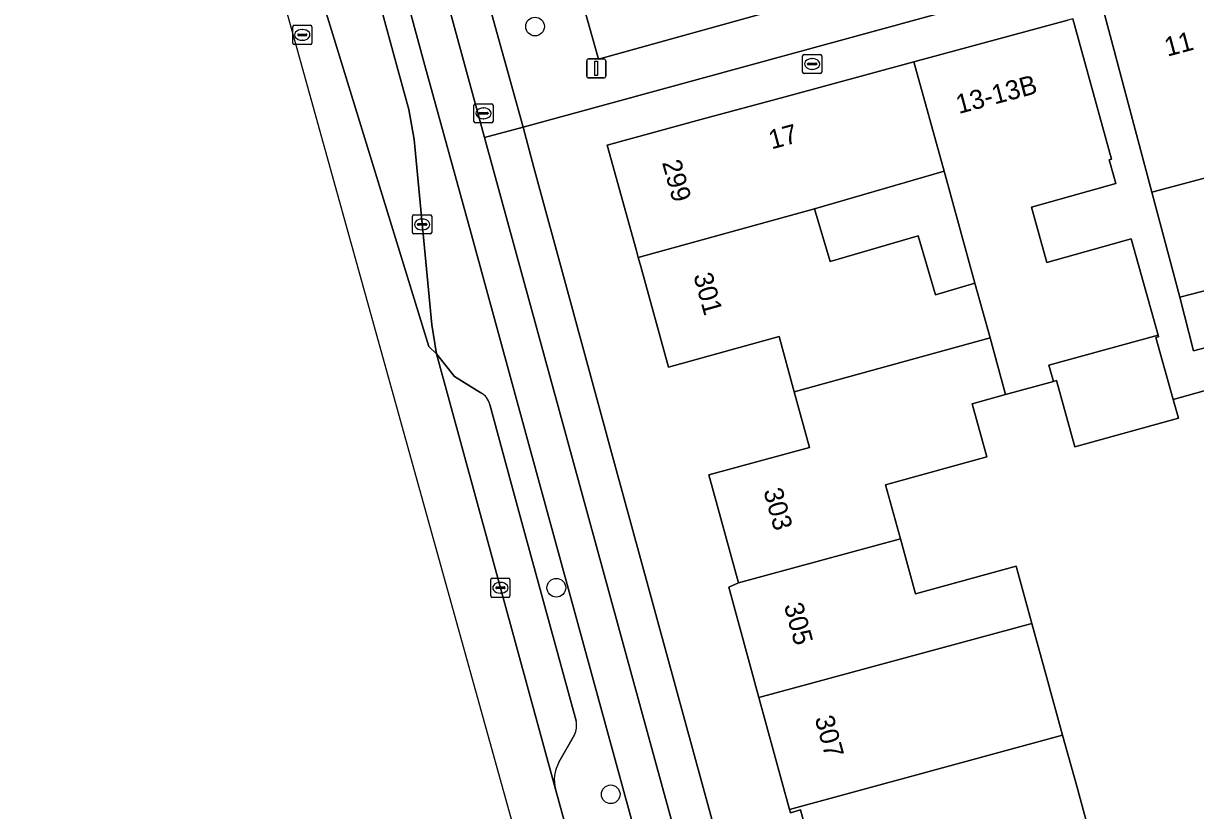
# Model space of a CAD drawing. Extents: x 162542 to 163147, y 380779 to 381521.
# Drawn here: x 162545.4 to 162606.7, y 381111.7 to 381152.9 of the extents above; entities that cross this region are included whole.
import ezdxf

# ---------------------------------------------------------------- set-up
doc = ezdxf.new("R2010")
doc.units = 0
for name, color, linetype in [('IMGEO_Berm_open', 7, 'Continuous'), ('IMGEO_Boom', 7, 'Continuous'), ('IMGEO_Brandkraan', 7, 'Continuous'), ('IMGEO_Erf', 7, 'Continuous'), ('IMGEO_Fietspad_gesloten', 7, 'Continuous'), ('IMGEO_Kolk', 7, 'Continuous'), ('IMGEO_Lichtmast', 7, 'Continuous'), ('IMGEO_Muur', 7, 'Continuous'), ('IMGEO_Pand', 7, 'Continuous'), ('IMGEO_Pand_nummerreeks', 7, 'Continuous'), ('IMGEO_Parkeervlak_open', 7, 'Continuous'), ('IMGEO_Rijbaan_regionaal_gesloten', 7, 'Continuous'), ('IMGEO_Rioolput', 7, 'Continuous'), ('IMGEO_Voetpad_open', 7, 'Continuous')]:
    doc.layers.add(name, color=color, linetype=linetype)

msp = doc.modelspace()

# ---------------------------------------------------------------- linework, layer by layer
at = {"layer": 'IMGEO_Berm_open'}
for points in [[(162568.784, 381141.877), (162566.376, 381150.67), (162563.738, 381160.379), (162553.917, 381196.083), (162551.566, 381204.656), (162550.216, 381204.253), (162562.358, 381159.998), (162565.01, 381150.271), (162565.526, 381148.358), (162565.806, 381146.799), (162566.739, 381137.114), (162566.984, 381135.586), (162567.913, 381134.398), (162569.293, 381133.553)], [(162580.802, 381084.996), (162580.998, 381084.286), (162583.636, 381074.717), (162584.166, 381072.775), (162587.35, 381073.966), (162579.233, 381103.719), (162578.269, 381107.238), (162572.307, 381129.01), (162568.784, 381141.877)], [(162569.759, 381132.945), (162570.843, 381128.945), (162571.537, 381126.385), (162574.277, 381116.399)], [(162574.196, 381115.665), (162573.38, 381114.236)], [(162573.192, 381112.822), (162574.847, 381106.808)]]:
    msp.add_lwpolyline(points, dxfattribs=at)
for centre, radius, start, end in [((162568.919, 381132.784), 0.855, 10.85095, 64.08558), ((162573.173, 381116.149), 1.132, 334.66969, 12.73561), ((162575.098, 381113.288), 1.962, 151.1123, 193.74088)]:
    msp.add_arc(centre, radius, start, end, dxfattribs=at)
at = {"layer": 'IMGEO_Boom'}
for centre in [(162572.13, 381152.704), (162573.244, 381123.36), (162576.085, 381112.559)]:
    msp.add_circle(centre, 0.489, dxfattribs=at)
at = {"layer": 'IMGEO_Brandkraan'}
for p, q in [((162568.936, 381147.738), (162568.936, 381148.59)), ((162569.011, 381148.664), (162569.863, 381148.664)), ((162569.195, 381148.158), (162569.195, 381148.17)), ((162569.238, 381148.207), (162569.636, 381148.207)), ((162569.424, 381148.444), (162569.449, 381148.444)), ((162569.679, 381148.17), (162569.679, 381148.158)), ((162569.937, 381148.59), (162569.937, 381147.738)), ((162569.863, 381147.664), (162569.011, 381147.664)), ((162569.633, 381148.121), (162569.235, 381148.121)), ((162569.447, 381147.884), (162569.422, 381147.884))]:
    msp.add_line(p, q, dxfattribs=at)
for points in [[(162568.936, 381147.738), (162568.936, 381148.59)], [(162569.011, 381148.664), (162569.863, 381148.664)], [(162569.937, 381148.59), (162569.937, 381147.738)], [(162569.863, 381147.664), (162569.011, 381147.664)]]:
    msp.add_lwpolyline(points, dxfattribs=at)
for centre, radius, start, end in [((162569.013, 381148.588), 0.0765, 91.55205, 178.44795), ((162569.013, 381148.588), 0.0765, 91.55205, 178.44795), ((162569.235, 381148.167), 0.0403, 85.87752, 175.75265), ((162569.232, 381148.157), 0.0366, 178.93798, 274.71019), ((162569.636, 381148.164), 0.043, 264.86636, 352.45326), ((162569.64, 381148.169), 0.0386, 1.73085, 96.63898), ((162569.861, 381148.588), 0.0765, 1.55205, 88.44795), ((162569.861, 381148.588), 0.0765, 1.55205, 88.44795), ((162569.013, 381147.74), 0.0765, 181.55205, 268.44795), ((162569.013, 381147.74), 0.0765, 181.55205, 268.44795), ((162569.861, 381147.74), 0.0765, 271.55205, 358.44795), ((162569.861, 381147.74), 0.0765, 271.55205, 358.44795)]:
    msp.add_arc(centre, radius, start, end, dxfattribs=at)
for centre, major_axis, ratio, start_param, end_param in [((162569.423, 381148.164), (-0.387, 0.002), 0.722429, 4.712389, 7.853982), ((162569.448, 381148.164), (-0.39, 0.002), 0.717154, 1.570796, 4.712389)]:
    msp.add_ellipse(centre, major_axis=major_axis, ratio=ratio, start_param=start_param, end_param=end_param, dxfattribs=at)
at = {"layer": 'IMGEO_Erf'}
for points in [[(162599.413, 381155.1), (162571.507, 381147.44), (162572.06, 381145.331), (162573.771, 381139.072), (162576.291, 381129.86), (162583.138, 381104.821)], [(162587.563, 381106.055), (162586.009, 381111.743), (162585.479, 381111.599), (162585.434, 381111.762), (162583.836, 381117.613), (162582.258, 381123.387), (162582.766, 381123.612), (162581.222, 381129.26), (162586.477, 381130.696), (162585.676, 381133.608), (162584.883, 381136.49), (162579.111, 381134.892), (162577.653, 381140.157), (162577.522, 381140.631), (162577.41, 381141.036), (162575.898, 381146.497), (162580.802, 381147.843), (162585.197, 381149.033), (162591.933, 381150.858), (162599.971, 381153.035)], [(162620.529, 381106.565), (162618.478, 381114.259), (162616.499, 381113.731), (162610.976, 381134.738), (162605.484, 381133.2), (162605.755, 381132.226), (162600.343, 381130.735), (162599.39, 381134.195), (162599.227, 381134.15), (162596.728, 381133.462), (162594.979, 381132.981), (162595.745, 381130.199), (162590.45, 381128.74), (162591.228, 381125.915), (162592.02, 381123.037), (162597.272, 381124.484), (162598.095, 381121.495), (162598.877, 381118.656), (162599.706, 381115.648), (162600.441, 381112.98), (162601.255, 381110.023)]]:
    msp.add_lwpolyline(points, dxfattribs=at)
for points in [[(162593.509, 381145.14), (162586.745, 381143.172), (162587.553, 381140.411), (162592.161, 381141.758), (162593.061, 381138.679), (162595.123, 381139.282)], [(162605.83, 381138.548), (162611.654, 381140.055), (162611.492, 381140.668), (162610.195, 381145.585), (162604.364, 381144.046)]]:
    msp.add_lwpolyline(points, close=True, dxfattribs=at)
at = {"layer": 'IMGEO_Fietspad_gesloten'}
for points in [[(162643.462, 380875.449), (162639.655, 380889.439), (162637.353, 380897.897), (162637.06, 380898.972), (162635.614, 380904.269), (162634.818, 380907.18), (162628.553, 380930.119), (162627.119, 380935.366), (162613.988, 380983.443), (162609.049, 381001.918), (162603.581, 381022.358), (162590.197, 381071.276), (162588.809, 381076.324), (162582.093, 381100.864), (162580.289, 381107.447), (162569.546, 381146.716), (162569.494, 381146.907), (162565.078, 381163.085), (162555.861, 381196.62), (162551.297, 381213.188), (162551.179, 381213.625), (162548.732, 381222.717), (162546.96, 381221.17)], [(162563.738, 381160.379), (162566.376, 381150.67), (162568.784, 381141.877), (162572.307, 381129.01), (162578.269, 381107.238), (162579.233, 381103.719), (162587.35, 381073.966), (162588.244, 381070.704), (162588.271, 381070.711), (162589.315, 381066.9), (162589.289, 381066.894), (162595.339, 381044.824)]]:
    msp.add_lwpolyline(points, dxfattribs=at)
at = {"layer": 'IMGEO_Kolk'}
for p, q in [((162565.728, 381141.93), (162565.728, 381142.782)), ((162565.803, 381142.856), (162566.655, 381142.856)), ((162566.216, 381142.636), (162566.241, 381142.636)), ((162566.729, 381142.782), (162566.729, 381141.93)), ((162565.987, 381142.35), (162565.987, 381142.362)), ((162566.425, 381142.313), (162566.027, 381142.313)), ((162566.03, 381142.399), (162566.428, 381142.399)), ((162566.239, 381142.076), (162566.214, 381142.076)), ((162566.471, 381142.362), (162566.471, 381142.35)), ((162566.655, 381141.856), (162565.803, 381141.856)), ((162569.819, 381122.931), (162569.819, 381123.783)), ((162569.894, 381123.857), (162570.746, 381123.857)), ((162570.82, 381123.783), (162570.82, 381122.931)), ((162570.078, 381123.351), (162570.078, 381123.363)), ((162570.516, 381123.314), (162570.118, 381123.314)), ((162570.121, 381123.4), (162570.519, 381123.4)), ((162570.33, 381123.077), (162570.305, 381123.077)), ((162570.307, 381123.637), (162570.332, 381123.637)), ((162570.562, 381123.363), (162570.562, 381123.351)), ((162570.746, 381122.857), (162569.894, 381122.857))]:
    msp.add_line(p, q, dxfattribs=at)
for points in [[(162565.728, 381141.93), (162565.728, 381142.782)], [(162565.803, 381142.856), (162566.655, 381142.856)], [(162566.729, 381142.782), (162566.729, 381141.93)], [(162566.655, 381141.856), (162565.803, 381141.856)], [(162569.819, 381122.931), (162569.819, 381123.783)], [(162569.894, 381123.857), (162570.746, 381123.857)], [(162570.82, 381123.783), (162570.82, 381122.931)], [(162570.746, 381122.857), (162569.894, 381122.857)]]:
    msp.add_lwpolyline(points, dxfattribs=at)
for centre, radius, start, end in [((162565.805, 381142.78), 0.0765, 91.55205, 178.44795), ((162565.805, 381142.78), 0.0765, 91.55205, 178.44795), ((162566.653, 381142.78), 0.0765, 1.55205, 88.44795), ((162566.653, 381142.78), 0.0765, 1.55205, 88.44795), ((162566.027, 381142.359), 0.0403, 85.87752, 175.75265), ((162566.024, 381142.349), 0.0366, 178.93798, 274.71019), ((162566.428, 381142.356), 0.043, 264.86636, 352.45326), ((162566.432, 381142.361), 0.0386, 1.73085, 96.63898), ((162565.805, 381141.932), 0.0765, 181.55205, 268.44795), ((162565.805, 381141.932), 0.0765, 181.55205, 268.44795), ((162566.653, 381141.932), 0.0765, 271.55205, 358.44795), ((162566.653, 381141.932), 0.0765, 271.55205, 358.44795), ((162569.896, 381123.781), 0.0765, 91.55205, 178.44795), ((162569.896, 381123.781), 0.0765, 91.55205, 178.44795), ((162570.744, 381123.781), 0.0765, 1.55205, 88.44795), ((162570.744, 381123.781), 0.0765, 1.55205, 88.44795), ((162570.118, 381123.36), 0.0403, 85.87752, 175.75265), ((162570.115, 381123.35), 0.0366, 178.93798, 274.71019), ((162570.519, 381123.357), 0.043, 264.86636, 352.45326), ((162570.523, 381123.362), 0.0386, 1.73085, 96.63898), ((162569.896, 381122.933), 0.0765, 181.55205, 268.44795), ((162569.896, 381122.933), 0.0765, 181.55205, 268.44795), ((162570.744, 381122.933), 0.0765, 271.55205, 358.44795), ((162570.744, 381122.933), 0.0765, 271.55205, 358.44795)]:
    msp.add_arc(centre, radius, start, end, dxfattribs=at)
for centre, major_axis, ratio, start_param, end_param in [((162566.215, 381142.356), (-0.387, 0.002), 0.722429, 4.712389, 7.853982), ((162566.24, 381142.356), (-0.39, 0.002), 0.717154, 1.570796, 4.712389), ((162570.306, 381123.357), (-0.387, 0.002), 0.722429, 4.712389, 7.853982), ((162570.331, 381123.357), (-0.39, 0.002), 0.717154, 1.570796, 4.712389)]:
    msp.add_ellipse(centre, major_axis=major_axis, ratio=ratio, start_param=start_param, end_param=end_param, dxfattribs=at)
at = {"layer": 'IMGEO_Lichtmast'}
for p, q in [((162574.832, 381150.112), (162574.832, 381150.912)), ((162574.832, 381150.912), (162574.832, 381150.112)), ((162574.932, 381151.012), (162575.722, 381151.012)), ((162575.722, 381151.012), (162574.932, 381151.012)), ((162575.822, 381150.912), (162575.822, 381150.112)), ((162575.822, 381150.112), (162575.822, 381150.912)), ((162575.722, 381150.012), (162574.932, 381150.012)), ((162574.932, 381150.012), (162575.722, 381150.012))]:
    msp.add_line(p, q, dxfattribs=at)
msp.add_lwpolyline([(162575.252, 381150.887), (162575.402, 381150.887), (162575.402, 381150.137), (162575.252, 381150.137), (162575.252, 381150.887)], dxfattribs=at)
for centre, start, end in [((162574.932, 381150.912), 90, 180), ((162574.932, 381150.912), 90, 180), ((162575.722, 381150.912), 0, 90), ((162575.722, 381150.912), 360, 90), ((162574.932, 381150.112), 180, 270), ((162574.932, 381150.112), 180, 270), ((162575.722, 381150.112), 270, 0), ((162575.722, 381150.112), 270, 0)]:
    msp.add_arc(centre, 0.1, start, end, dxfattribs=at)
at = {"layer": 'IMGEO_Muur'}
for points in [[(162604.364, 381144.046), (162605.83, 381138.548)], [(162618.478, 381114.259), (162616.499, 381113.731), (162610.976, 381134.738), (162605.484, 381133.2)]]:
    msp.add_lwpolyline(points, dxfattribs=at)
at = {"layer": 'IMGEO_Pand'}
for points in [[(162608.82, 381152.374), (162608.05, 381155.285), (162607.962, 381155.262), (162601.824, 381153.619), (162604.364, 381144.046), (162610.195, 381145.585), (162610.393, 381145.637), (162608.616, 381152.32)], [(162600.237, 381153.107), (162599.971, 381153.035), (162591.933, 381150.858), (162593.508, 381145.143), (162593.509, 381145.14), (162595.123, 381139.282), (162595.911, 381136.423), (162596.728, 381133.462), (162599.227, 381134.15), (162598.993, 381134.999), (162604.699, 381136.572), (162603.291, 381141.599), (162598.887, 381140.365), (162598.075, 381143.264), (162602.48, 381144.497), (162602.133, 381145.736), (162602.258, 381145.771)], [(162593.509, 381145.14), (162593.508, 381145.143), (162591.933, 381150.858), (162585.197, 381149.033), (162580.802, 381147.843), (162575.898, 381146.497), (162577.41, 381141.036), (162577.522, 381140.631), (162586.745, 381143.172)], [(162586.745, 381143.172), (162577.522, 381140.631), (162577.653, 381140.157), (162579.111, 381134.892), (162584.883, 381136.49), (162585.676, 381133.608), (162595.911, 381136.423), (162595.123, 381139.282), (162593.061, 381138.679), (162592.161, 381141.758), (162587.553, 381140.411)], [(162611.654, 381140.055), (162605.83, 381138.548), (162606.555, 381135.747), (162612.385, 381137.285)], [(162599.227, 381134.15), (162599.39, 381134.195), (162600.343, 381130.735), (162605.755, 381132.226), (162605.484, 381133.2), (162604.581, 381136.436), (162604.726, 381136.477), (162604.699, 381136.572), (162598.993, 381134.999)], [(162591.228, 381125.915), (162590.45, 381128.74), (162595.745, 381130.199), (162594.979, 381132.981), (162596.728, 381133.462), (162595.911, 381136.423), (162585.676, 381133.608), (162586.477, 381130.696), (162581.222, 381129.26), (162582.766, 381123.612)], [(162583.836, 381117.613), (162598.095, 381121.495), (162597.272, 381124.484), (162592.02, 381123.037), (162591.228, 381125.915), (162582.766, 381123.612), (162582.258, 381123.387)], [(162598.877, 381118.656), (162598.095, 381121.495), (162583.836, 381117.613), (162585.434, 381111.762), (162599.706, 381115.648)], [(162600.441, 381112.98), (162599.706, 381115.648), (162585.434, 381111.762), (162585.479, 381111.599), (162586.009, 381111.743), (162587.563, 381106.055), (162593.969, 381107.805), (162599.216, 381109.238), (162599.98, 381106.441), (162604.901, 381107.795), (162605.353, 381107.919), (162604.769, 381110.039), (162604.657, 381110.447), (162604.526, 381110.924), (162601.255, 381110.023)]]:
    msp.add_lwpolyline(points, close=True, dxfattribs=at)
at = {"layer": 'IMGEO_Parkeervlak_open'}
msp.add_lwpolyline([(162574.094, 381155.842), (162575.45, 381151.004), (162585.357, 381153.744), (162584.013, 381158.504)], close=True, dxfattribs=at)
for points in [[(162567.913, 381134.398), (162566.984, 381135.586)], [(162566.984, 381135.586), (162573.192, 381112.822)], [(162569.293, 381133.553), (162567.913, 381134.398)], [(162570.843, 381128.945), (162569.759, 381132.945)], [(162571.537, 381126.385), (162570.843, 381128.945)], [(162574.277, 381116.399), (162571.537, 381126.385)], [(162573.38, 381114.236), (162574.196, 381115.665)]]:
    msp.add_lwpolyline(points, dxfattribs=at)
for centre, radius, start, end in [((162568.919, 381132.784), 0.855, 10.85095, 64.08558), ((162573.173, 381116.149), 1.132, 334.66969, 12.73561), ((162575.098, 381113.288), 1.962, 151.1123, 193.74088)]:
    msp.add_arc(centre, radius, start, end, dxfattribs=at)
at = {"layer": 'IMGEO_Rijbaan_regionaal_gesloten'}
msp.add_lwpolyline([(162550.216, 381204.253), (162547.428, 381203.498), (162560.929, 381154.336), (162566.579, 381135.97), (162566.984, 381135.586), (162566.739, 381137.114), (162565.806, 381146.799), (162565.526, 381148.358), (162565.01, 381150.271), (162562.358, 381159.998)], close=True, dxfattribs=at)
msp.add_lwpolyline([(162604.23, 380992.009), (162606.175, 380992.527), (162602.577, 381005.584), (162599.68, 381016.171), (162599.383, 381017.214), (162593.636, 381037.357), (162586.071, 381065.081), (162584.166, 381072.775), (162583.636, 381074.717), (162580.998, 381084.286), (162580.802, 381084.996), (162577.586, 381096.775), (162574.847, 381106.808), (162573.192, 381112.822), (162566.984, 381135.586), (162566.579, 381135.97), (162560.929, 381154.336), (162547.428, 381203.498), (162545.39, 381202.947), (162559.589, 381151.874), (162591.435, 381037.32), (162599.016, 381010.476), (162604.23, 380992.009)], dxfattribs=at)
at = {"layer": 'IMGEO_Rioolput'}
for p, q in [((162559.465, 381151.841), (162559.465, 381152.693)), ((162559.54, 381152.767), (162560.392, 381152.767)), ((162559.953, 381152.547), (162559.978, 381152.547)), ((162560.466, 381152.693), (162560.466, 381151.841)), ((162559.724, 381152.261), (162559.724, 381152.273)), ((162560.162, 381152.224), (162559.764, 381152.224)), ((162559.767, 381152.31), (162560.165, 381152.31)), ((162559.976, 381151.987), (162559.951, 381151.987)), ((162560.208, 381152.273), (162560.208, 381152.261)), ((162560.392, 381151.767), (162559.54, 381151.767)), ((162586.19, 381151.244), (162587.042, 381151.244)), ((162586.115, 381150.318), (162586.115, 381151.17)), ((162586.374, 381150.738), (162586.374, 381150.75)), ((162586.812, 381150.701), (162586.414, 381150.701)), ((162586.417, 381150.787), (162586.815, 381150.787)), ((162586.603, 381151.024), (162586.628, 381151.024)), ((162586.858, 381150.75), (162586.858, 381150.738)), ((162587.116, 381151.17), (162587.116, 381150.318)), ((162587.042, 381150.244), (162586.19, 381150.244)), ((162586.626, 381150.464), (162586.601, 381150.464))]:
    msp.add_line(p, q, dxfattribs=at)
for points in [[(162559.465, 381151.841), (162559.465, 381152.693)], [(162559.54, 381152.767), (162560.392, 381152.767)], [(162560.466, 381152.693), (162560.466, 381151.841)], [(162560.392, 381151.767), (162559.54, 381151.767)], [(162586.19, 381151.244), (162587.042, 381151.244)], [(162586.115, 381150.318), (162586.115, 381151.17)], [(162587.116, 381151.17), (162587.116, 381150.318)], [(162587.042, 381150.244), (162586.19, 381150.244)]]:
    msp.add_lwpolyline(points, dxfattribs=at)
for centre, radius, start, end in [((162559.542, 381152.691), 0.0765, 91.55205, 178.44795), ((162559.542, 381152.691), 0.0765, 91.55205, 178.44795), ((162560.39, 381152.691), 0.0765, 1.55205, 88.44795), ((162560.39, 381152.691), 0.0765, 1.55205, 88.44795), ((162559.542, 381151.843), 0.0765, 181.55205, 268.44795), ((162559.542, 381151.843), 0.0765, 181.55205, 268.44795), ((162559.764, 381152.27), 0.0403, 85.87752, 175.75265), ((162559.761, 381152.26), 0.0366, 178.93798, 274.71019), ((162560.165, 381152.267), 0.043, 264.86636, 352.45326), ((162560.169, 381152.272), 0.0386, 1.73085, 96.63898), ((162560.39, 381151.843), 0.0765, 271.55205, 358.44795), ((162560.39, 381151.843), 0.0765, 271.55205, 358.44795), ((162586.192, 381151.168), 0.0765, 91.55205, 178.44795), ((162586.192, 381151.168), 0.0765, 91.55205, 178.44795), ((162587.04, 381151.168), 0.0765, 1.55205, 88.44795), ((162587.04, 381151.168), 0.0765, 1.55205, 88.44795), ((162586.414, 381150.747), 0.0403, 85.87752, 175.75265), ((162586.411, 381150.737), 0.0366, 178.93798, 274.71019), ((162586.815, 381150.744), 0.043, 264.86636, 352.45326), ((162586.819, 381150.749), 0.0386, 1.73085, 96.63898), ((162586.192, 381150.32), 0.0765, 181.55205, 268.44795), ((162586.192, 381150.32), 0.0765, 181.55205, 268.44795), ((162587.04, 381150.32), 0.0765, 271.55205, 358.44795), ((162587.04, 381150.32), 0.0765, 271.55205, 358.44795)]:
    msp.add_arc(centre, radius, start, end, dxfattribs=at)
for centre, major_axis, ratio, start_param, end_param in [((162559.952, 381152.267), (-0.387, 0.002), 0.722429, 4.712389, 7.853982), ((162559.977, 381152.267), (-0.39, 0.002), 0.717154, 1.570796, 4.712389), ((162586.602, 381150.744), (-0.387, 0.002), 0.722429, 4.712389, 7.853982), ((162586.627, 381150.744), (-0.39, 0.002), 0.717154, 1.570796, 4.712389)]:
    msp.add_ellipse(centre, major_axis=major_axis, ratio=ratio, start_param=start_param, end_param=end_param, dxfattribs=at)
at = {"layer": 'IMGEO_Voetpad_open'}
for points in [[(162556.519, 381211.702), (162556.356, 381212.243), (162555.725, 381214.335), (162554.894, 381213.954), (162551.297, 381213.188), (162555.861, 381196.62), (162565.078, 381163.085), (162569.494, 381146.907), (162571.507, 381147.44), (162569.53, 381154.605), (162568.211, 381159.383), (162567.663, 381161.371), (162568.023, 381161.469), (162567.392, 381163.83), (162564.284, 381175.444)], [(162600.237, 381153.107), (162602.258, 381145.771), (162602.133, 381145.736), (162602.48, 381144.497), (162598.075, 381143.264), (162598.887, 381140.365), (162603.291, 381141.599), (162604.699, 381136.572), (162604.726, 381136.477), (162604.581, 381136.436), (162605.484, 381133.2), (162610.976, 381134.738)], [(162612.385, 381137.285), (162606.555, 381135.747), (162605.83, 381138.548), (162604.364, 381144.046), (162601.824, 381153.619)], [(162600.15, 381042.633), (162594.63, 381062.596), (162594.436, 381063.298), (162594.317, 381063.28), (162594.301, 381063.338), (162593.274, 381067.127), (162590.083, 381078.802), (162588.555, 381084.517), (162587.653, 381087.807), (162586.182, 381093.351), (162583.138, 381104.821), (162576.291, 381129.86), (162573.771, 381139.072), (162572.06, 381145.331), (162571.507, 381147.44), (162569.494, 381146.907), (162569.546, 381146.716), (162580.289, 381107.447), (162582.093, 381100.864), (162588.809, 381076.324), (162590.197, 381071.276), (162603.581, 381022.358)]]:
    msp.add_lwpolyline(points, dxfattribs=at)
msp.add_lwpolyline([(162607.962, 381155.262), (162607.191, 381158.154), (162612.654, 381159.607), (162621.772, 381162.037), (162621.347, 381163.631), (162613.336, 381161.428), (162611.546, 381160.95), (162602.261, 381158.387), (162599.225, 381157.549), (162597.43, 381157.064), (162587.148, 381154.203), (162585.357, 381153.744), (162575.45, 381151.004), (162574.094, 381155.842), (162570.418, 381154.845), (162569.53, 381154.605), (162571.507, 381147.44), (162599.413, 381155.1), (162601.256, 381155.615), (162601.824, 381153.619)], close=True, dxfattribs=at)

# ---------------------------------------------------------------- texts
at = {"layer": 'IMGEO_Pand_nummerreeks'}
for s, rotation, p in [('11', 14.97889, (162605.183, 381151.123)), ('13-13B', 14.90263, (162594.284, 381148.128)), ('17', 15.13754, (162584.496, 381146.275)), ('299', 285.47538, (162578.761, 381145.597)), ('301', 285.47538, (162580.399, 381139.685)), ('303', 285.28945, (162584.061, 381128.43)), ('305', 285.28267, (162585.131, 381122.433)), ('307', 285.28057, (162586.741, 381116.539))]:
    msp.add_text(s, height=1, rotation=rotation, dxfattribs=at).set_placement(p)

doc.saveas('drawing.dxf')
